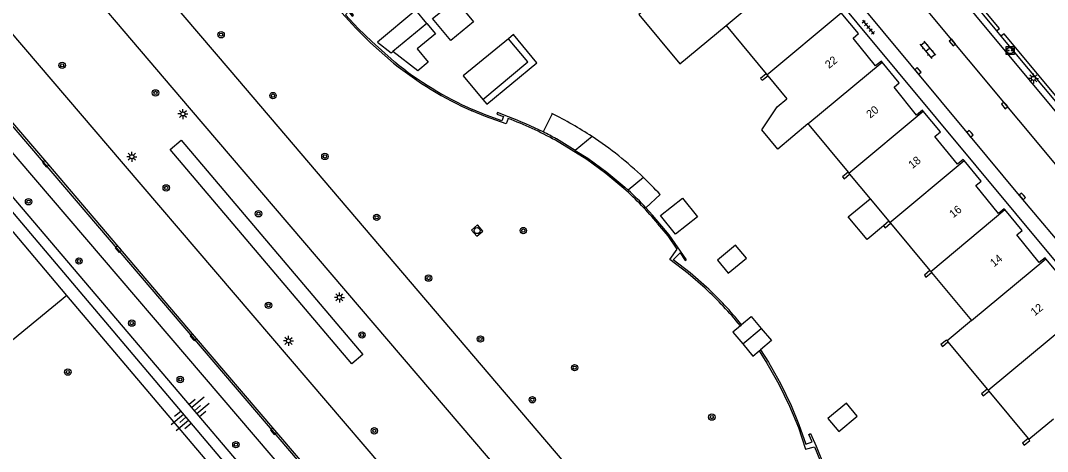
# Model space of a CAD drawing. Extents: x 131000 to 133013, y 393000 to 396501.
# Drawn here: x 131501.1 to 131629.4, y 396030.9 to 396084.8 of the extents above; entities that cross this region are included whole.
import ezdxf

# ---------------------------------------------------------------- set-up
doc = ezdxf.new("R2010")
doc.units = 0
for name, color, linetype in [('gg-afsc-muur', 7, 'Continuous'), ('gg-anno-huisnummerreeks BGT', 7, 'Continuous'), ('gg-bbg-bijgebouw', 7, 'Continuous'), ('gg-bbg-gedigitaliseerde bebouwing', 7, 'Continuous'), ('gg-bbg-gedigitaliseerde bijgebouw', 7, 'Continuous'), ('gg-bbg-hoofdgebouw', 7, 'Continuous'), ('gg-bbg-luifel en loopbrug', 7, 'Continuous'), ('gg-bbg-tussenscheiding', 7, 'Continuous'), ('gg-knt-BGT kruinlijn', 7, 'Continuous'), ('gg-knt-bovenkant onderkant talud', 7, 'Continuous'), ('gg-knt-verharding', 7, 'Continuous'), ('gg-knt-verharding nz', 7, 'Continuous'), ('gt-grn-groengrens', 7, 'Continuous'), ('gt-symb-boom', 7, 'Continuous'), ('gt-symb-klinker verharding', 7, 'Continuous'), ('gt-symb-kolk', 7, 'Continuous'), ('gt-symb-laadpunt elektrisch vervoer', 7, 'Continuous'), ('gt-symb-lichtmast', 7, 'Continuous'), ('gt-symb-rioolschacht', 7, 'Continuous'), ('gt-symb-talud symbool', 7, 'Continuous'), ('gt-symb-tegel verharding', 7, 'Continuous')]:
    doc.layers.add(name, color=color, linetype=linetype)

# ---------------------------------------------------------------- blocks, each defined once
blk = doc.blocks.new('gt0-BOOM')
at = {"layer": 'gt-symb-boom'}
for radius in [0.4, 0.2]:
    blk.add_circle((0, 0), radius, dxfattribs=at)
blk = doc.blocks.new('gt0-LMAST')
at = {"layer": 'gt-symb-lichtmast'}
for p, q in [((-0.18, 0.17), (-0.45, 0.44)), ((-0.01, 0.25), (-0.01, 0.62)), ((0.17, 0.17), (0.44, 0.44)), ((-0.26, 0), (-0.63, 0)), ((-0.18, -0.18), (-0.45, -0.45)), ((-0.01, -0.25), (-0.01, -0.63)), ((0.44, -0.45), (0.17, -0.18)), ((0.24, 0), (0.62, 0))]:
    blk.add_line(p, q, dxfattribs=at)
blk.add_circle((-0.01, 0), 0.25, dxfattribs=at)
blk = doc.blocks.new('gt0-RS')
at = {"layer": 'gt-symb-rioolschacht'}
blk.add_lwpolyline([(-0.5, -0.5), (0.5, -0.5), (0.5, 0.5), (-0.5, 0.5)], close=True, dxfattribs=at)
blk.add_circle((0, 0), 0.375, dxfattribs=at)
blk = doc.blocks.new('gt0-KOLK')
at = {"layer": 'gt-symb-kolk'}
blk.add_lwpolyline([(0, 0), (0.37, 0), (0.37, 0.4), (-0.38, 0.4), (-0.38, 0), (0, 0)], dxfattribs=at)
blk = doc.blocks.new('gt0-TALUD_1')
at = {"layer": 'gt-symb-talud symbool'}
for p, q in [((-1, -1), (-1, 0)), ((-0.5, -2), (-0.5, 0)), ((0, -1), (0, 0)), ((0.5, -2), (0.5, 0)), ((1, -1), (1, 0))]:
    blk.add_line(p, q, dxfattribs=at)
blk = doc.blocks.new('gt0-LEV')
at = {"layer": 'gt-symb-laadpunt elektrisch vervoer'}
blk.add_lwpolyline([(-0.49, 0.5), (0.49, 0.5), (0.49, -0.5), (-0.49, -0.5)], close=True, dxfattribs=at)
for centre, radius in [((0, 0), 0.393), ((-0.19, 0), 0.0566), ((0.19, 0), 0.0566)]:
    blk.add_circle(centre, radius, dxfattribs=at)
blk = doc.blocks.new('gt0-KL1')
at = {"layer": 'gt-symb-klinker verharding'}
for p, q in [((-1.15, 0.3), (1.15, 0.3)), ((-1, -0.3), (-1, 0.3)), ((-0.5, 0.3), (-0.5, 0.45)), ((0, -0.3), (0, 0.3)), ((0.5, 0.3), (0.5, 0.45)), ((1, -0.3), (1, 0.3)), ((-1.15, -0.3), (1.15, -0.3)), ((-0.5, -0.45), (-0.5, -0.3)), ((0.5, -0.45), (0.5, -0.3))]:
    blk.add_line(p, q, dxfattribs=at)
blk = doc.blocks.new('gt0-TEG1')
at = {"layer": 'gt-symb-tegel verharding'}
for p, q in [((-1.12, 0), (1.12, 0)), ((-0.9, -0.25), (-0.9, 0.25)), ((-0.45, -0.25), (-0.45, 0.25)), ((0, -0.25), (0, 0.25)), ((0.45, -0.25), (0.45, 0.25)), ((0.9, -0.25), (0.9, 0.25))]:
    blk.add_line(p, q, dxfattribs=at)

msp = doc.modelspace()

# ---------------------------------------------------------------- linework, layer by layer
at = {"layer": 'gg-afsc-muur'}
for p, q in [((131610.03, 396099.19), (131623.08, 396083.48)), ((131623.63, 396082.81), (131636.69, 396067.11))]:
    msp.add_line(p, q, dxfattribs=at)
for points in [[(131623.08, 396083.48), (131623.44, 396083.78), (131610.37, 396099.47), (131610.03, 396099.19)], [(131547.71, 396079.43), (131544.84, 396081.97), (131542.99, 396083.8), (131541.25, 396085.73), (131541.81, 396086.21), (131540.25, 396088.31), (131539.16, 396089.95)], [(131547.84, 396079.59), (131544.98, 396082.12), (131543.3, 396083.76), (131541.71, 396085.47), (131542.09, 396085.88), (131542.55, 396085.3), (131542.71, 396085.43), (131541.97, 396086.33), (131540.41, 396088.43), (131539.33, 396090.06)], [(131636.69, 396067.11), (131637.07, 396067.42), (131624.01, 396083.09), (131623.63, 396082.81)], [(131594.28, 396078.1), (131593.59, 396077.52), (131593.79, 396077.28), (131594.48, 396077.85)], [(131562.01, 396072.52), (131561.79, 396071.82), (131559.21, 396072.74), (131557.5, 396073.45)], [(131562.08, 396072.71), (131560.68, 396073.25), (131560.61, 396073.06), (131561.44, 396072.77), (131561.24, 396072.23), (131559.26, 396072.93), (131557.58, 396073.63)], [(131576.49, 396063.76), (131574.24, 396065.63), (131571.87, 396067.36), (131567.95, 396069.79)], [(131604.51, 396065.79), (131603.82, 396065.21), (131604.02, 396064.97), (131604.71, 396065.55)], [(131586.8, 396051.42), (131584.77, 396053.19), (131582.65, 396054.83), (131583.54, 396055.69), (131584.15, 396054.75), (131584.33, 396054.85), (131582.17, 396057.94), (131580.07, 396060.43), (131579.24, 396061.34)], [(131586.67, 396051.28), (131584.51, 396053.14), (131582.25, 396054.87), (131583.17, 396056.18), (131582.01, 396057.82), (131580.72, 396059.35)], [(131608.94, 396059.07), (131609.14, 396058.83), (131609.83, 396059.4)], [(131614.74, 396053.49), (131614.05, 396052.92), (131614.25, 396052.68), (131614.94, 396053.25)], [(131616.9, 396044.69), (131616.8, 396044.81), (131616.11, 396044.24), (131616.31, 396044), (131617, 396044.57)], [(131593.39, 396043.45), (131594.38, 396041.93), (131595.88, 396039.29), (131597.21, 396036.55), (131598.3, 396033.89), (131599.21, 396031.16), (131600.32, 396031.47), (131601.38, 396028.89), (131602.21, 396026.47), (131603.65, 396021.24)], [(131593.55, 396043.58), (131594.55, 396042.04), (131596.06, 396039.38), (131597.39, 396036.63), (131598.38, 396034.24), (131599.23, 396031.79), (131600.04, 396032.06), (131599.63, 396032.99), (131599.8, 396033.1), (131600.51, 396031.55), (131601.56, 396028.96), (131601.78, 396028.34)], [(131621.91, 396038.66), (131621.21, 396038.09), (131621.42, 396037.84), (131622.11, 396038.42)], [(131627.02, 396032.51), (131626.33, 396031.93), (131626.53, 396031.68), (131627.22, 396032.26), (131627.12, 396032.38)]]:
    msp.add_lwpolyline(points, dxfattribs=at)
for centre, radius, start, end in [((131575.24, 396113.49), 43.79, 231.0539, 246.1054), ((131575.11, 396113.26), 43.33, 231.0033, 246.1395), ((131544.62, 396026.89), 48.83, 61.4604, 69.1398), ((131544.55, 396026.73), 49.21, 63.6536, 69.1337), ((131549.64, 396033.71), 40.3, 39.5248, 48.2208), ((131556.16, 396018.32), 44.91, 39.0228, 47.2111), ((131556.35, 396018.5), 44.85, 39.0022, 47.2336)]:
    msp.add_arc(centre, radius, start, end, dxfattribs=at)
at = {"layer": 'gg-bbg-bijgebouw'}
for p, q in [((131591.2, 396046.73), (131591.05, 396046.6)), ((131593.39, 396043.45), (131593.55, 396043.58))]:
    msp.add_line(p, q, dxfattribs=at)
for points in [[(131591.2, 396046.73), (131592.41, 396047.74), (131593.67, 396046.24)], [(131591.05, 396046.6), (131590.1, 396045.8), (131591.35, 396044.32)], [(131593.67, 396046.24), (131594.93, 396044.74), (131593.55, 396043.58)], [(131591.35, 396044.32), (131592.62, 396042.8), (131593.39, 396043.45)]]:
    msp.add_lwpolyline(points, dxfattribs=at)
at = {"layer": 'gg-bbg-gedigitaliseerde bebouwing'}
for p, q in [((131589.27, 396084.13), (131594.28, 396078.1)), ((131619.96, 396047.23), (131616.9, 396044.69)), ((131616.9, 396044.69), (131617, 396044.57)), ((131617, 396044.57), (131621.91, 396038.66)), ((131621.91, 396038.66), (131622.01, 396038.54)), ((131622.01, 396038.54), (131622.11, 396038.42)), ((131622.11, 396038.42), (131627.02, 396032.51)), ((131630.18, 396034.92), (131627.12, 396032.38)), ((131627.02, 396032.51), (131627.12, 396032.38))]:
    msp.add_line(p, q, dxfattribs=at)
for points in [[(131581.07, 396087.73), (131578.38, 396085.49), (131583.5, 396079.33), (131589.27, 396084.13)], [(131599.49, 396071.82), (131595.73, 396068.69), (131593.73, 396071.09), (131595.66, 396073.96), (131596.88, 396074.98)]]:
    msp.add_lwpolyline(points, dxfattribs=at)
at = {"layer": 'gg-bbg-gedigitaliseerde bijgebouw'}
for points in [[(131551.87, 396084.39), (131550.49, 396086.04), (131545.68, 396082.04), (131547.39, 396080.7), (131547.63, 396080.9)], [(131551.87, 396084.39), (131552.94, 396083.1), (131550.66, 396081.2), (131552.03, 396079.55), (131550.72, 396078.47), (131547.63, 396080.9)], [(131562.08, 396082.48), (131556.42, 396077.83), (131558.86, 396074.9)], [(131558.86, 396074.9), (131564.49, 396079.58), (131562.08, 396082.48)], [(131581.08, 396060.37), (131583.81, 396062.56), (131585.69, 396060.22), (131582.96, 396058.03), (131581.08, 396060.37)], [(131588.18, 396054.79), (131589.53, 396053.16), (131591.8, 396055.05), (131590.45, 396056.67), (131588.18, 396054.79)], [(131602, 396034.98), (131603.34, 396033.36), (131605.65, 396035.29), (131604.31, 396036.9), (131602, 396034.98)]]:
    msp.add_lwpolyline(points, dxfattribs=at)
at = {"layer": 'gg-bbg-hoofdgebouw'}
for p, q in [((131594.28, 396078.1), (131594.38, 396077.98)), ((131594.38, 396077.98), (131594.48, 396077.85)), ((131594.48, 396077.85), (131596.88, 396074.98)), ((131599.49, 396071.82), (131599.6, 396071.7)), ((131599.6, 396071.7), (131604.51, 396065.79)), ((131604.51, 396065.79), (131604.61, 396065.66)), ((131604.61, 396065.66), (131604.71, 396065.55)), ((131604.71, 396065.55), (131607.27, 396062.48)), ((131607.27, 396062.48), (131609.63, 396059.65)), ((131609.63, 396059.65), (131609.73, 396059.52)), ((131609.73, 396059.52), (131609.83, 396059.4)), ((131609.83, 396059.4), (131614.74, 396053.49)), ((131614.74, 396053.49), (131614.84, 396053.37)), ((131614.84, 396053.37), (131614.94, 396053.25)), ((131614.94, 396053.25), (131619.96, 396047.23))]:
    msp.add_line(p, q, dxfattribs=at)
for points in [[(131608.78, 396079.56), (131608.68, 396079.68), (131607.96, 396079.08), (131605.14, 396082.57), (131605.8, 396083.13), (131603.66, 396085.72)], [(131613.9, 396073.41), (131613.8, 396073.53), (131613.07, 396072.93), (131610.26, 396076.42), (131610.92, 396076.98), (131608.78, 396079.56)], [(131619.01, 396067.26), (131618.91, 396067.38), (131618.19, 396066.78), (131615.38, 396070.27), (131616.05, 396070.82), (131613.9, 396073.41)], [(131624.13, 396061.11), (131624.03, 396061.23), (131623.3, 396060.62), (131620.5, 396064.11), (131621.17, 396064.67), (131619.01, 396067.26)], [(131629.25, 396054.96), (131629.15, 396055.08), (131628.42, 396054.48), (131625.61, 396057.96), (131626.28, 396058.52), (131624.13, 396061.11)], [(131634.36, 396048.8), (131634.25, 396048.93), (131633.53, 396048.33), (131630.71, 396051.82), (131631.39, 396052.37), (131629.25, 396054.96)]]:
    msp.add_lwpolyline(points, dxfattribs=at)
at = {"layer": 'gg-bbg-luifel en loopbrug'}
for p, q in [((131567.51, 396073.11), (131566.39, 396070.82)), ((131572.52, 396070.25), (131570.41, 396068.5)), ((131570.41, 396068.5), (131568.05, 396069.97)), ((131578.93, 396065.14), (131577.02, 396063.55)), ((131581.01, 396063.02), (131579.24, 396061.34)), ((131609.63, 396059.65), (131608.94, 396059.07))]:
    msp.add_line(p, q, dxfattribs=at)
for points in [[(131552.59, 396084.99), (131555.43, 396087.34), (131557.7, 396084.61), (131554.87, 396082.25), (131552.59, 396084.99)], [(131558.86, 396074.9), (131559.37, 396074.28), (131565.62, 396079.48), (131562.7, 396082.99), (131562.08, 396082.48)], [(131570.41, 396068.5), (131571.98, 396067.53), (131574.36, 396065.79), (131576.62, 396063.91), (131577.02, 396063.55)], [(131608.94, 396059.07), (131606.89, 396057.37), (131604.53, 396060.2), (131607.27, 396062.48)]]:
    msp.add_lwpolyline(points, dxfattribs=at)
for centre, radius, start, end in [((131547.24, 396031.77), 46.04, 56.7053, 63.8887), ((131544.28, 396026.21), 49.79, 61.4962, 63.6421), ((131547.41, 396032.11), 45.66, 46.3324, 56.6425), ((131547.26, 396032.01), 45.83, 42.571, 46.2826), ((131548.43, 396032.5), 42.21, 43.1094, 47.3568)]:
    msp.add_arc(centre, radius, start, end, dxfattribs=at)
at = {"layer": 'gg-bbg-tussenscheiding'}
for p, q in [((131589.27, 396084.13), (131598.55, 396091.86)), ((131594.38, 396077.98), (131603.66, 396085.72)), ((131551.87, 396084.39), (131547.63, 396080.9)), ((131599.49, 396071.82), (131608.78, 396079.56)), ((131604.61, 396065.66), (131613.9, 396073.41)), ((131609.73, 396059.52), (131619.01, 396067.26)), ((131614.84, 396053.37), (131624.13, 396061.11)), ((131619.96, 396047.23), (131629.25, 396054.96)), ((131622.01, 396038.54), (131634.36, 396048.8)), ((131591.35, 396044.32), (131593.67, 396046.24))]:
    msp.add_line(p, q, dxfattribs=at)
at = {"layer": 'gg-knt-BGT kruinlijn'}
for points in [[(131382.97, 396198.55), (131440.18, 396131.61), (131537.02, 396017.08), (131549.46, 396000)], [(131578.74, 395950), (131579.63, 395950.45), (131571.46, 395972.85), (131567.9, 395978.56), (131554.08, 395995.35), (131538.23, 396017.84), (131383.97, 396199.4)]]:
    msp.add_lwpolyline(points, dxfattribs=at)
at = {"layer": 'gg-knt-bovenkant onderkant talud'}
msp.add_line((131506.88, 396050.39), (131488.49, 396072.14), dxfattribs=at)
for points in [[(131385.57, 396201.6), (131443.34, 396134.6), (131540.94, 396020.36), (131556.49, 395997.43), (131570.54, 395980.75)], [(131568.15, 395972.94), (131565.79, 395977.07), (131552.09, 395993.72), (131535.9, 396016.08), (131506.88, 396050.39)]]:
    msp.add_lwpolyline(points, dxfattribs=at)
at = {"layer": 'gg-knt-verharding'}
msp.add_line((131623.08, 396083.48), (131623.63, 396082.81), dxfattribs=at)
for points in [[(131376.41, 396216.26), (131386.23, 396204.88), (131395.83, 396193.64), (131430.29, 396153.25), (131469.32, 396107.56), (131508.02, 396062.21), (131541.23, 396023.27), (131541.98, 396022.33), (131542.72, 396021.33), (131548.91, 396012.23)], [(131537.4, 396169.36), (131619.58, 396070.5), (131626.13, 396062.64), (131632.67, 396054.89), (131639.13, 396047.03), (131659.32, 396022.7)], [(131536, 396168.2), (131635.38, 396048.7), (131660.64, 396018.28)], [(131611.77, 395979.41), (131605.42, 395986.91), (131566.63, 396032.35), (131527.26, 396078.56), (131488.33, 396124.14), (131453.18, 396165.43)], [(131592.13, 395991.95), (131561.28, 396028.07), (131522.2, 396073.86), (131483.23, 396119.58), (131447.93, 396160.96)], [(131548.56, 396026.32), (131513.96, 396066.83), (131474.84, 396112.65), (131447.63, 396144.61)], [(131542.98, 396021.55), (131541.48, 396023.47), (131532.85, 396033.53), (131522.83, 396045.28), (131504.38, 396066.99), (131493.63, 396079.52), (131484.95, 396089.7), (131474.88, 396101.48), (131465.49, 396112.51), (131455.46, 396124.24), (131445.42, 396136.01), (131442.09, 396139.9)], [(131636.09, 396060), (131639.34, 396062.73), (131592.27, 396119.32), (131589.02, 396116.59)]]:
    msp.add_lwpolyline(points, dxfattribs=at)
msp.add_arc((131392.22, 395951.06), 132.93, 34.9822, 41.1235, dxfattribs=at)
at = {"layer": 'gg-knt-verharding nz'}
msp.add_line((131636.09, 396060), (131589.02, 396116.59), dxfattribs=at)
at = {"layer": 'gt-grn-groengrens'}
msp.add_line((131506.88, 396050.39), (131492.36, 396038.48), dxfattribs=at)
msp.add_lwpolyline([(131521.15, 396069.78), (131543.85, 396042.98), (131542.48, 396041.82), (131519.78, 396068.62), (131521.15, 396069.78)], dxfattribs=at)

# ---------------------------------------------------------------- block references
at = {"layer": 'gt-symb-boom'}
for p in [(131526.15, 396082.98), (131506.28, 396079.15), (131517.95, 396075.71), (131532.63, 396075.37), (131539.12, 396067.76), (131519.29, 396063.83), (131502.08, 396062.1), (131530.82, 396060.6), (131545.6, 396060.15), (131563.92, 396058.49), (131508.38, 396054.69), (131552.08, 396052.55), (131532.07, 396049.15), (131514.98, 396046.92), (131543.76, 396045.43), (131558.56, 396044.94), (131506.99, 396040.8), (131570.34, 396041.35), (131521.04, 396039.87), (131565.05, 396037.34), (131587.49, 396035.17), (131545.3, 396033.45), (131528, 396031.72)]:
    msp.add_blockref('gt0-BOOM', p, dxfattribs=at)
at = {"layer": 'gt-symb-klinker verharding', "rotation": -50.275137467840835}
msp.add_blockref('gt0-KL1', (131614.47, 396081.1), dxfattribs=at)
at = {"layer": 'gt-symb-kolk'}
for p, rotation in [((131617.71, 396082.15), 129.72486252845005), ((131613.39, 396078.58), 129.72486253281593), ((131624.23, 396074.28), 129.724862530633), ((131619.89, 396070.74), 129.724862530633), ((131504.38, 396066.99), 130.63018150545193), ((131626.45, 396062.9), 129.724862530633), ((131513.45, 396056.32), 130.35008727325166), ((131522.83, 396045.28), 130.36146220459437), ((131532.85, 396033.53), 130.4761318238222)]:
    msp.add_blockref('gt0-KOLK', p, dxfattribs=dict(at, rotation=rotation))
at = {"layer": 'gt-symb-laadpunt elektrisch vervoer'}
msp.add_blockref('gt0-LEV', (131624.78, 396081.01), dxfattribs=at)
at = {"layer": 'gt-symb-lichtmast', "rotation": 180}
msp.add_blockref('gt0-LMAST', (131627.68, 396077.52), dxfattribs=at)
at = {"layer": 'gt-symb-lichtmast'}
for p in [(131521.38, 396073.07), (131515, 396067.73), (131540.94, 396050.14), (131534.58, 396044.7)]:
    msp.add_blockref('gt0-LMAST', p, dxfattribs=at)
at = {"layer": 'gt-symb-rioolschacht', "rotation": -49.54161829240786}
msp.add_blockref('gt0-RS', (131558.15, 396058.49), dxfattribs=at)
at = {"layer": 'gt-symb-talud symbool'}
for p, xscale, yscale, rotation in [((131522.81, 396035.97), 1.0002739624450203, 1.0002739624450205, 130.37762975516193), ((131521.75, 396035.16), 1.0005058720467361, 1.0005058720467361, -49.783818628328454)]:
    msp.add_blockref('gt0-TALUD_1', p, dxfattribs=dict(at, xscale=xscale, yscale=yscale, rotation=rotation))
at = {"layer": 'gt-symb-tegel verharding', "rotation": -50.275137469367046}
msp.add_blockref('gt0-TEG1', (131607.04, 396083.92), dxfattribs=at)

# ---------------------------------------------------------------- texts
at = {"layer": 'gg-anno-huisnummerreeks BGT'}
for s, rotation, p in [('22', 39, (131602.13, 396078.69)), ('20', 39, (131607.29, 396072.48)), ('18', 38.8, (131612.55, 396066.17)), ('16', 38.9, (131617.66, 396060.02)), ('14', 39, (131622.76, 396053.89)), ('12', 39, (131627.84, 396047.76))]:
    msp.add_text(s, height=1, rotation=rotation, dxfattribs=at).set_placement(p)

doc.saveas('drawing.dxf')
